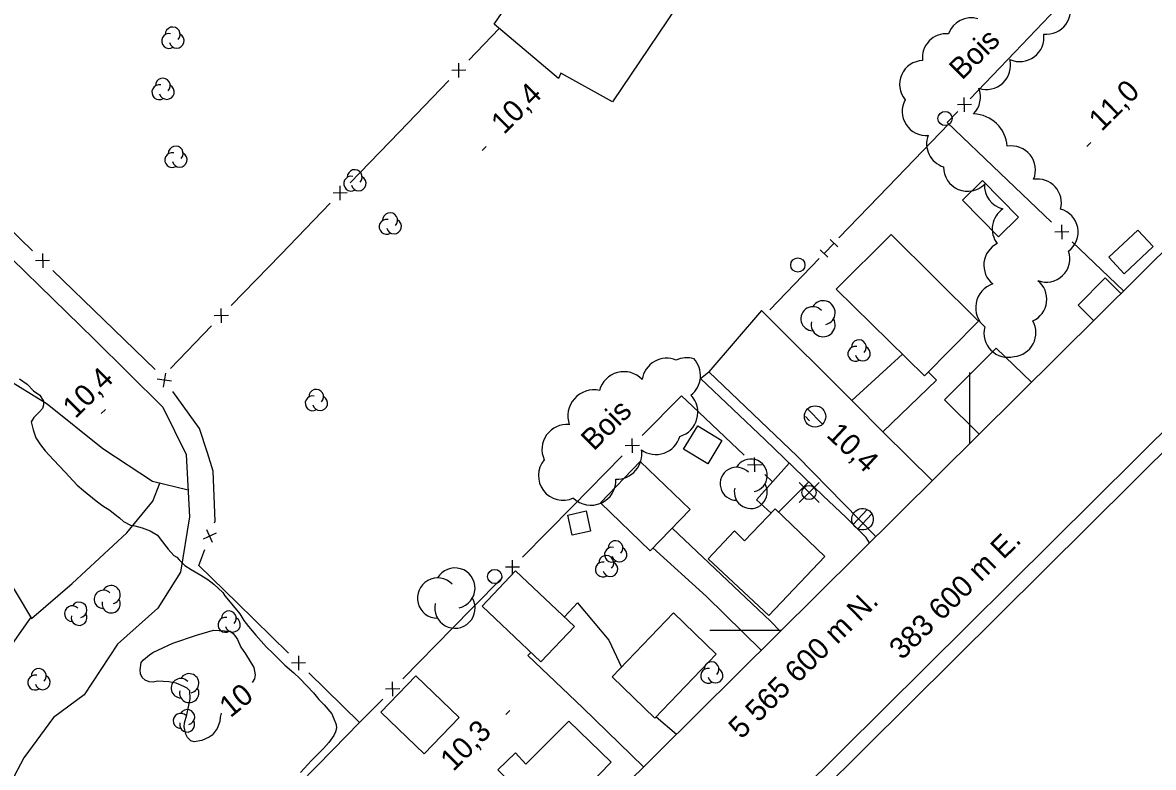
# Model space of a CAD drawing. Extents: x 381879 to 384696, y 5564785 to 5567594.
# Drawn here: x 383466.9 to 383625.9, y 5565580.8 to 5565685.5 of the extents above; entities that cross this region are included whole.
import ezdxf

# ---------------------------------------------------------------- set-up
doc = ezdxf.new("R2010")
doc.units = 0
for name, color, linetype in [('Niveau 1', 7, 'Continuous'), ('Niveau 19', 7, 'Continuous'), ('Niveau 21', 7, 'Continuous'), ('Niveau 22', 7, 'Continuous'), ('Niveau 3', 7, 'Continuous'), ('Niveau 31', 7, 'Continuous'), ('Niveau 36', 7, 'Continuous'), ('Niveau 37', 7, 'Continuous'), ('Niveau 44', 7, 'Continuous'), ('Niveau 60', 7, 'Continuous'), ('Niveau 61', 7, 'Continuous')]:
    doc.layers.add(name, color=color, linetype=linetype)

msp = doc.modelspace()

# ---------------------------------------------------------------- linework, layer by layer
at = {"layer": 'Niveau 1'}
for points in [[(383466.51, 5565635.38), (383467.55, 5565634.63), (383468.48, 5565633.73), (383469.36, 5565633.1), (383469.86, 5565632.24), (383469.85, 5565631.74), (383469.71, 5565631.21), (383469.32, 5565630.75), (383468.51, 5565629.97), (383468.13, 5565629.33)], [(383468.13, 5565629.33), (383468.39, 5565628.24), (383468.81, 5565627.1), (383469.42, 5565626.11), (383470.11, 5565625.29), (383471.26, 5565624.01), (383472.89, 5565622.28), (383474.62, 5565620.46), (383475.51, 5565619.68), (383477.25, 5565618.23), (383478.21, 5565617.53), (383479.19, 5565616.95), (383479.93, 5565616.3), (383480.55, 5565615.87)], [(383480.55, 5565615.87), (383481.1, 5565615.35), (383482.08, 5565614.83), (383482.68, 5565614.73), (383483.71, 5565614.46)], [(383483.71, 5565614.46), (383484.86, 5565614.03), (383485.89, 5565613.4), (383486.27, 5565612.92), (383487.38, 5565611.43), (383488.17, 5565610.57), (383488.62, 5565610.32), (383488.94, 5565609.93), (383489.75, 5565609.16), (383490.64, 5565608.58), (383492, 5565607.8), (383492.95, 5565607.17), (383493.79, 5565606.52), (383495.06, 5565605.36), (383495.35, 5565604.89), (383496.08, 5565603.98), (383497.46, 5565602.33), (383498.04, 5565601.43), (383498.7, 5565600.56), (383499.69, 5565599.37), (383501.22, 5565597.68), (383502.09, 5565596.84), (383503.77, 5565595.12), (383505.04, 5565594.07), (383505.89, 5565593.26), (383507.82, 5565591.24), (383508.55, 5565590.3), (383509.33, 5565589.54), (383510.38, 5565588.31), (383510.6, 5565587.82), (383510.98, 5565586.79), (383511.05, 5565586.26), (383510.93, 5565585.75), (383510.69, 5565585.25), (383509.98, 5565584.26), (383509.22, 5565583.43), (383507.55, 5565581.73), (383505.97, 5565580.06)], [(383494.85, 5565588.4), (383494.69, 5565587.81), (383494.64, 5565587.22), (383494.28, 5565586.23), (383493.55, 5565585.3), (383493.14, 5565585.01), (383492.1, 5565584.54), (383491.05, 5565584.34), (383490.56, 5565584.5), (383490.11, 5565584.98), (383489.88, 5565585.44), (383489.63, 5565586.47), (383489.67, 5565587.04), (383489.99, 5565588.14), (383490.5, 5565590.41), (383490.43, 5565591.52), (383490.06, 5565591.92), (383489.59, 5565592.15), (383488.51, 5565592.58), (383487.47, 5565592.81), (383485.88, 5565592.9), (383485.28, 5565592.74), (383484.72, 5565592.78), (383484.17, 5565593.01), (383483.73, 5565593.39), (383483.51, 5565593.91), (383483.43, 5565594.46), (383483.59, 5565595.51), (383483.92, 5565595.9), (383484.75, 5565596.59), (383485.24, 5565596.92), (383488.05, 5565598.21), (383491.37, 5565599.35), (383493.74, 5565600.06)], [(383493.74, 5565600.06), (383496.11, 5565599.91), (383496.54, 5565599.59), (383496.87, 5565599.18), (383497.11, 5565598.74), (383497.58, 5565597.68), (383498.25, 5565596.73), (383499.42, 5565594.8), (383499.62, 5565593.77), (383499.54, 5565593.21), (383499.21, 5565592.68)]]:
    msp.add_lwpolyline(points, dxfattribs=at)
at = {"layer": 'Niveau 19'}
for points in [[(383590.59, 5565638.86), (383583.47, 5565632.33)], [(383587.85, 5565627.95), (383595.36, 5565635.2), (383594.24, 5565636.35)], [(383572.13, 5565616.5), (383570.06, 5565618.4), (383574.69, 5565623.53)], [(383577.42, 5565620.91), (383573.19, 5565616.63)], [(383558.25, 5565614.42), (383572.06, 5565601.33), (383573.42, 5565599.9)], [(383570.73, 5565597.24), (383563.03, 5565604.79), (383555.53, 5565611.61)], [(383543.09, 5565601.92), (383544.93, 5565603.88), (383549.31, 5565598.63), (383551.11, 5565594.87)], [(383554.21, 5565580.85), (383545.69, 5565589.11), (383537.96, 5565596.48), (383538.39, 5565596.94)], [(383555.99, 5565587.89), (383558.84, 5565585.44)]]:
    msp.add_lwpolyline(points, dxfattribs=at)
at = {"layer": 'Niveau 21'}
for points in [[(383570.8, 5565645), (383563.4, 5565636.4)], [(383583.8, 5565632), (383570.8, 5565645)], [(383563.4, 5565636.4), (383575.8, 5565624.5), (383584.5, 5565615.63)], [(383588, 5565627.8), (383583.8, 5565632)], [(383594.79, 5565621.11), (383588, 5565627.8)], [(383584.5, 5565615.63), (383586.75, 5565613.32), (383586.83, 5565613.2)]]:
    msp.add_lwpolyline(points, dxfattribs=at)
at = {"layer": 'Niveau 22'}
for points in [[(383432.87, 5565681.38), (383445.4, 5565671.81), (383459.56, 5565657.93), (383476.98, 5565640.95), (383486.64, 5565631.42), (383489.93, 5565624.76), (383490.37, 5565616), (383489.12, 5565608.23), (383485.93, 5565603.13), (383480.27, 5565598.09), (383475.56, 5565590.97), (383471.25, 5565587.78), (383467.09, 5565582.08), (383463.38, 5565575.15), (383457.95, 5565567.15), (383452.1, 5565560.4)], [(383490.18, 5565619.74), (383485.2, 5565620.98), (383478.2, 5565625.54), (383470.36, 5565631.81), (383462.76, 5565636.5), (383457.88, 5565637.57), (383451.26, 5565637.52), (383444.23, 5565637.18), (383440.93, 5565637.83), (383437.52, 5565641.34), (383434.07, 5565644.68), (383431.07, 5565648.08), (383428.39, 5565650.53)], [(383448.88, 5565650.38), (383453.01, 5565641.29), (383454.55, 5565637.49), (383457.31, 5565629.3), (383459.22, 5565623.25), (383461.62, 5565615.14), (383464.03, 5565608.69), (383468.17, 5565601.71), (383473.89, 5565606.62), (383481.59, 5565613.72), (383485.21, 5565618.21), (383486.22, 5565620.73)], [(383571.3, 5565626.8), (383562.22, 5565635.44), (383563.4, 5565636.4)], [(383468.07, 5565601.87), (383462.91, 5565594.58), (383457.12, 5565589.9), (383451.05, 5565587.79), (383443.01, 5565588.08), (383430.04, 5565589.98), (383422.98, 5565588.9), (383415.99, 5565588.59), (383408.65, 5565589.69), (383401.52, 5565592.6), (383392.07, 5565595.81), (383387.19, 5565598.94), (383383.27, 5565602.8), (383383.59, 5565606.96), (383387.45, 5565614.77), (383390.7, 5565622.34), (383394.94, 5565626.52), (383401.17, 5565627.47), (383405.59, 5565627.54)], [(383585.5, 5565613.1), (383584.3, 5565614.3), (383582.7, 5565615.9), (383579.4, 5565619), (383571.3, 5565626.8)], [(383585.97, 5565612.35), (383585.5, 5565613.1)]]:
    msp.add_lwpolyline(points, dxfattribs=at)
at = {"layer": 'Niveau 3'}
for p, q in [((383616.52, 5565668.08), (383617.09, 5565668.65)), ((383531.5, 5565667.48), (383532.07, 5565668.05)), ((383477.99, 5565630.53), (383478.56, 5565631.1)), ((383576.96, 5565630.08), (383577.51, 5565629.51)), ((383534.83, 5565588.19), (383535.4, 5565588.76))]:
    msp.add_line(p, q, dxfattribs=at)
at = {"layer": 'Niveau 31'}
for points in [[(383566.57, 5565757.99), (383584.92, 5565740.02), (383582.71, 5565738.37), (383586.67, 5565732.57), (383576.21, 5565716.52), (383584.3, 5565708.91), (383573, 5565708.69), (383549.84, 5565674.36), (383542.58, 5565678.36), (383542.27, 5565677.63), (383533.19, 5565685.26), (383556.76, 5565719.68), (383553.87, 5565721.78), (383550.3, 5565722.93), (383549.09, 5565724.55), (383548.6, 5565726.82), (383549.17, 5565728.5), (383546.06, 5565728.9), (383514.31, 5565706.08), (383506.17, 5565714.76), (383507.16, 5565715.44), (383502.86, 5565722.11), (383538.25, 5565747.43)], [(383617.47, 5565643.6), (383615.28, 5565645.76), (383619.08, 5565649.6), (383621.3, 5565647.4)], [(383601.36, 5565627.62), (383596.52, 5565632.46), (383603.78, 5565639.72), (383608.72, 5565634.92)]]:
    msp.add_lwpolyline(points, dxfattribs=at)
for points in [[(383604.1, 5565655.34), (383599.02, 5565660.5), (383601.83, 5565663.27), (383606.91, 5565658.11)], [(383619.58, 5565652.49), (383623.68, 5565656.32), (383625.84, 5565654), (383621.74, 5565650.17)], [(383601.3, 5565643.5), (383593.7, 5565635.8), (383581.3, 5565648), (383589, 5565655.7)], [(383563.23, 5565623.42), (383559.83, 5565625.49), (383561.83, 5565628.79), (383565.23, 5565626.72)], [(383555.14, 5565611.2), (383548.14, 5565617.96), (383553.74, 5565623.76), (383560.74, 5565617)], [(383546.12, 5565616.82), (383546.76, 5565613.97), (383544.19, 5565613.39), (383543.55, 5565616.24)], [(383571.8, 5565602.1), (383563.3, 5565610.1), (383567, 5565614), (383568.4, 5565612.6), (383572.7, 5565617.1), (383579.7, 5565610.4)], [(383536.23, 5565608.42), (383544.5, 5565600.58), (383539.79, 5565595.61), (383531.52, 5565603.45)], [(383555.8, 5565587.7), (383549.8, 5565593.5), (383558.4, 5565602.5), (383564.4, 5565596.7)], [(383522.21, 5565593.62), (383528.28, 5565587.76), (383523.37, 5565582.67), (383517.3, 5565588.53)], [(383549.64, 5565581.48), (383541.36, 5565572.98), (383533.71, 5565580.42), (383536.19, 5565582.82), (383537.67, 5565581.19), (383543.69, 5565587.27)]]:
    msp.add_lwpolyline(points, close=True, dxfattribs=at)
at = {"layer": 'Niveau 36'}
for p, q in [((383579.38, 5565629.04), (383577.26, 5565631.16)), ((383578.89, 5565620.82), (383576.07, 5565618)), ((383578.89, 5565618), (383576.07, 5565620.82)), ((383585.62, 5565617.02), (383583.65, 5565614.89)), ((383584.34, 5565614.28), (383586.31, 5565616.41))]:
    msp.add_line(p, q, dxfattribs=at)
for centre, radius in [((383596.59, 5565672), 1), ((383575.89, 5565651.4), 1), ((383578.31, 5565630.1), 1.5), ((383577.47, 5565619.41), 1), ((383533.29, 5565607.6), 1)]:
    msp.add_circle(centre, radius, dxfattribs=at)
msp.add_ellipse((383584.99, 5565615.65), major_axis=(-1.34, 0.71), ratio=0.99999, dxfattribs=at)
at = {"layer": 'Niveau 37'}
for p, q in [((383528.26, 5565677.77), (383528.23, 5565679.77)), ((383529.24, 5565678.79), (383527.24, 5565678.75)), ((383600.31, 5565673.99), (383598.31, 5565673.94)), ((383599.33, 5565672.96), (383599.29, 5565674.97)), ((383511.57, 5565660.52), (383511.54, 5565662.52)), ((383512.56, 5565661.53), (383510.56, 5565661.5)), ((383613.99, 5565656.07), (383611.99, 5565656.02)), ((383612.97, 5565657.05), (383613.01, 5565655.05)), ((383580.44, 5565654.99), (383581.52, 5565653.95)), ((383469.72, 5565653.02), (383469.75, 5565651.02)), ((383579.05, 5565653.55), (383580.13, 5565652.51)), ((383470.73, 5565652.04), (383468.73, 5565652)), ((383494.89, 5565643.26), (383494.86, 5565645.27)), ((383495.87, 5565644.28), (383493.87, 5565644.25)), ((383487.84, 5565635.07), (383485.85, 5565635.36)), ((383486.99, 5565636.2), (383486.7, 5565634.22)), ((383553.62, 5565626), (383551.62, 5565625.98)), ((383552.63, 5565624.99), (383552.61, 5565626.99)), ((383569.84, 5565622.31), (383569.79, 5565624.31)), ((383568.81, 5565623.28), (383570.81, 5565623.34)), ((383494.12, 5565613.69), (383492.3, 5565612.85)), ((383493.63, 5565612.36), (383492.8, 5565614.18)), ((383535.79, 5565607.89), (383535.77, 5565609.89)), ((383536.78, 5565608.9), (383534.78, 5565608.89)), ((383505.7, 5565596.44), (383505.72, 5565594.44)), ((383506.71, 5565595.45), (383504.71, 5565595.43)), ((383518.95, 5565590.78), (383518.94, 5565592.79)), ((383519.95, 5565591.79), (383517.94, 5565591.78))]:
    msp.add_line(p, q, dxfattribs=at)
for points in [[(383606.37, 5565681.35), (383613.28, 5565688.57)], [(383529.63, 5565680.21), (383533.92, 5565684.64)], [(383600.1, 5565674.78), (383606.37, 5565681.35)], [(383519.9, 5565670.14), (383526.85, 5565677.33)], [(383596.89, 5565671.43), (383598.38, 5565672.99)], [(383588.61, 5565662.4), (383597.1, 5565671.23)], [(383604.31, 5565664.33), (383596.89, 5565671.43)], [(383512.95, 5565662.96), (383519.9, 5565670.14)], [(383611.54, 5565657.43), (383604.31, 5565664.33)], [(383581.67, 5565655.2), (383588.61, 5565662.4)], [(383468.3, 5565653.41), (383461.11, 5565660.37)], [(383503.21, 5565652.89), (383510.17, 5565660.08)], [(383579.59, 5565653.03), (383580.98, 5565654.47)], [(383621.67, 5565647.76), (383614.44, 5565654.67)], [(383496.26, 5565645.7), (383503.21, 5565652.89)], [(383571.96, 5565645.11), (383578.9, 5565652.31)], [(383478.36, 5565643.67), (383471.17, 5565650.63)], [(383485.54, 5565636.72), (383478.36, 5565643.67)], [(383487.71, 5565636.86), (383493.48, 5565642.83)], [(383492.9, 5565624.99), (383491.8, 5565628.4), (383488.02, 5565633.6)], [(383554.03, 5565627.41), (383559.55, 5565633.02), (383561.1, 5565631.56)], [(383561.1, 5565631.56), (383568.36, 5565624.68)], [(383493.91, 5565615.14), (383493.99, 5565615.36), (383493.73, 5565622.4), (383492.9, 5565624.99)], [(383544.2, 5565617.44), (383551.22, 5565624.56)], [(383571.27, 5565621.94), (383572.34, 5565620.92)], [(383537.18, 5565610.32), (383544.2, 5565617.44)], [(383497.13, 5565603.83), (383491.69, 5565609.16), (383492.52, 5565611.39)], [(383527.36, 5565600.34), (383530.16, 5565603.19), (383534.37, 5565607.47)], [(383504.28, 5565596.84), (383497.13, 5565603.83)], [(383520.35, 5565593.21), (383527.36, 5565600.34)], [(383514.29, 5565587.05), (383507.14, 5565594.04)], [(383510.53, 5565583.23), (383510.54, 5565583.24), (383514.29, 5565587.05), (383517.54, 5565590.36)], [(383503.53, 5565576.09), (383510.53, 5565583.23)]]:
    msp.add_lwpolyline(points, dxfattribs=at)
at = {"layer": 'Niveau 44'}
for centre, radius, start, end in [((383600.25, 5565682.79), 3.38, 73.4374, 160.3904), ((383607.08, 5565683.4), 3.4, 245.971, 8.0385), ((383599.75, 5565665.16), 3.38, 179.3414, 315.3281), ((383579.45, 5565644.69), 1.69, 282.2692, 149.7262), ((383578, 5565643.85), 1.69, 44.1153, 269.8039), ((383579.45, 5565643.01), 1.69, 166.9368, 29.6212), ((383547.23, 5565630.17), 3.67, 77.4821, 199.4732), ((383567.29, 5565620.64), 2.32, 44.1153, 269.8039), ((383569.28, 5565621.8), 2.32, 282.2692, 149.7262), ((383569.28, 5565619.48), 2.32, 166.9368, 29.6212), ((383527.69, 5565605.97), 2.83, 282.2692, 149.7262), ((383525.26, 5565604.56), 2.83, 44.1153, 269.8039), ((383478.27, 5565604.39), 1.28, 44.1153, 269.8039), ((383479.38, 5565605.04), 1.28, 282.2692, 149.7262), ((383473.92, 5565602.37), 1.1, 44.1153, 269.8039), ((383474.87, 5565602.91), 1.1, 282.2692, 149.7262), ((383479.38, 5565603.75), 1.28, 166.9368, 29.6212), ((383527.69, 5565603.15), 2.83, 166.9368, 29.6212), ((383474.87, 5565601.82), 1.1, 166.9368, 29.6212), ((383490.34, 5565592.58), 1.36, 282.2692, 149.7262), ((383489.16, 5565591.9), 1.36, 44.1153, 269.8039), ((383490.34, 5565591.22), 1.36, 166.9368, 29.6212), ((383489.15, 5565587.3), 1.06, 44.1153, 269.8039), ((383490.06, 5565587.83), 1.06, 282.2692, 149.7262), ((383490.06, 5565586.78), 1.06, 166.9368, 29.6212)]:
    msp.add_arc(centre, radius, start, end, dxfattribs=at)
for centre, major_axis, ratio, start_param, end_param in [((383610.85, 5565687.23), (1.94, 2.76), 0.999984, 3.634969, 5.750133), ((383488.02, 5565683.82), (0.911, -0.513), 0.999989, 6.029753, 9.968762), ((383487.53, 5565682.9), (0.911, -0.513), 0.999989, 1.89021, 5.776785), ((383488.58, 5565682.94), (0.911, -0.513), 0.999989, 3.903138, 7.873013), ((383596.77, 5565680.56), (-2.67, 2.06), 0.999465, 5.276924, 7.065286), ((383593.58, 5565676.79), (-1.11, -3.19), 0.999984, 3.521304, 5.733831), ((383602.38, 5565679.5), (-0.78, 3.33), 0.999983, 2.595477, 4.719195), ((383486.15, 5565675.7), (0.911, -0.513), 0.999989, 1.89021, 5.776785), ((383486.64, 5565676.62), (0.911, -0.513), 0.999989, 6.029753, 9.968762), ((383487.2, 5565675.74), (0.911, -0.513), 0.999989, 3.903138, 7.873013), ((383598.18, 5565675.01), (1.64, -2.95), 0.999838, 0.291153, 1.440401), ((383593.93, 5565673), (2.02, -2.71), 0.999984, 3.565314, 5.731896), ((383600.41, 5565667.73), (2.06, 4.48), 0.999868, 5.218139, 6.677375), ((383597.37, 5565668.43), (1.83, -2.84), 0.999984, 3.77415, 5.410757), ((383487.96, 5565666.16), (0.911, -0.513), 0.999989, 1.89021, 5.776785), ((383488.45, 5565667.08), (0.911, -0.513), 0.999989, 6.029753, 9.968762), ((383489.01, 5565666.2), (0.911, -0.513), 0.999989, 3.903138, 7.873013), ((383605.89, 5565664.75), (2.86, 1.84), 0.999587, 5.322077, 7.448095), ((383513.12, 5565662.84), (0.911, -0.513), 0.999989, 1.89021, 5.776785), ((383513.61, 5565663.76), (0.911, -0.513), 0.999989, 6.029753, 9.968762), ((383514.17, 5565662.88), (0.911, -0.513), 0.999989, 3.903138, 7.873013), ((383605.5, 5565662.56), (-2.82, -1.85), 0.99881, 5.628376, 7.04187), ((383609.57, 5565660.13), (-2.05, 2.67), 0.999427, 3.798923, 5.790213), ((383606.59, 5565656.48), (-2.92, 1.7), 0.999327, 5.827791, 7.471164), ((383611.93, 5565656.03), (3.12, 1.25), 0.996268, 4.975867, 7.202958), ((383518.09, 5565656.78), (0.911, -0.513), 0.999989, 1.89021, 5.776785), ((383518.58, 5565657.7), (0.911, -0.513), 0.999989, 6.029753, 9.968762), ((383519.14, 5565656.82), (0.911, -0.513), 0.999989, 3.903138, 7.873013), ((383605.41, 5565651.38), (-0.62, -3.32), 0.999984, 3.784492, 5.791057), ((383610.77, 5565652.34), (2.08, -2.65), 0.989162, 5.263573, 7.503449), ((383604.42, 5565645.41), (-3.39, 0.98), 0.999616, 5.317006, 7.445337), ((383607.51, 5565646.58), (0.63, 3.31), 0.999602, 3.767805, 5.790023), ((383605.99, 5565641.89), (2.21, 2.55), 0.999856, 3.946187, 5.935495), ((383605.42, 5565641.8), (2.44, -2.32), 0.999426, 3.635982, 5.734091), ((383583.97, 5565638.92), (0.911, -0.513), 0.999989, 1.89021, 5.776785), ((383584.46, 5565639.84), (0.911, -0.513), 0.999989, 6.029753, 9.968762), ((383557.47, 5565634.77), (0.04, 3.52), 0.995999, 5.902427, 7.710949), ((383560.28, 5565634.84), (1.35, 3.25), 0.995999, 0.111582, 0.827393), ((383585.02, 5565638.96), (0.911, -0.513), 0.999989, 3.903138, 7.873013), ((383558.69, 5565635.85), (-0.26, 3.51), 0.999635, 3.735971, 5.385593), ((383551.44, 5565632.87), (-2.49, -2.5), 0.999995, 3.116058, 5.244338), ((383508.19, 5565632.87), (0.911, -0.513), 0.999989, 6.029753, 9.968762), ((383507.7, 5565631.95), (0.911, -0.513), 0.999989, 1.89021, 5.776785), ((383508.75, 5565631.99), (0.911, -0.513), 0.999989, 3.903138, 7.873013), ((383558.32, 5565630.67), (2.97, 1.89), 0.998797, 4.430456, 6.475089), ((383543.44, 5565625.46), (-1.94, -2.93), 0.999476, 3.632868, 5.719646), ((383555.94, 5565628.27), (0.84, 3.41), 0.998972, 2.762124, 4.671177), ((383550.44, 5565624.8), (2.35, 2.61), 0.999288, 3.840331, 5.622401), ((383542.93, 5565621.82), (-2.57, -2.4), 0.989157, 4.84379, 7.525283), ((383546.81, 5565621.14), (2.93, -1.94), 0.998997, 4.5204, 6.911452), ((383549.77, 5565610.67), (0.911, -0.513), 0.999989, 1.89021, 5.776785), ((383550.26, 5565611.59), (0.911, -0.513), 0.999989, 6.029753, 9.968762), ((383550.82, 5565610.71), (0.911, -0.513), 0.999989, 3.903138, 7.873013), ((383548.97, 5565609.51), (0.911, -0.513), 0.999989, 6.029753, 9.968762), ((383548.48, 5565608.59), (0.911, -0.513), 0.999989, 1.89021, 5.776785), ((383549.53, 5565608.63), (0.911, -0.513), 0.999989, 3.903138, 7.873013), ((383495.43, 5565600.79), (0.911, -0.513), 0.999989, 1.89021, 5.776785), ((383495.92, 5565601.71), (0.911, -0.513), 0.999989, 6.029753, 9.968762), ((383496.48, 5565600.83), (0.911, -0.513), 0.999989, 3.903138, 7.873013), ((383563.76, 5565594.56), (0.911, -0.513), 0.999989, 6.029753, 9.968762), ((383469.2, 5565593.61), (0.911, -0.513), 0.999989, 6.029753, 9.968762), ((383563.27, 5565593.64), (0.911, -0.513), 0.999989, 1.89021, 5.776785), ((383564.32, 5565593.68), (0.911, -0.513), 0.999989, 3.903138, 7.873013), ((383468.71, 5565592.69), (0.911, -0.513), 0.999989, 1.89021, 5.776785), ((383469.76, 5565592.73), (0.911, -0.513), 0.999989, 3.903138, 7.873013)]:
    msp.add_ellipse(centre, major_axis=major_axis, ratio=ratio, start_param=start_param, end_param=end_param, dxfattribs=at)
at = {"layer": 'Niveau 60'}
msp.add_lwpolyline([(382780.54, 5564785.16), (381879.11, 5565693.82), (383794.51, 5567593.97), (384695.95, 5566685.3), (382780.55, 5564785.15)], dxfattribs=at)
for points in [[(381881.93, 5565693.86), (383794.53, 5567591.15), (384693.12, 5566685.31), (382780.52, 5564788.02)], [(383653.8, 5566971.92), (383426.67, 5567200.87), (383197.47, 5566973.49), (381907.4, 5565693.71), (382780.65, 5564813.45), (384299.92, 5566320.61)]]:
    msp.add_lwpolyline(points, close=True, dxfattribs=at)
at = {"layer": 'Niveau 61'}
for points in [[(383600, 5565636.27), (383600, 5565626.27)], [(383573.52, 5565600), (383563.52, 5565600)]]:
    msp.add_lwpolyline(points, dxfattribs=at)

# ---------------------------------------------------------------- texts
at = {"layer": 'Niveau 1'}
msp.add_text('10', height=3, rotation=39.2057, dxfattribs=at).set_placement((383496.13, 5565587.65))
at = {"layer": 'Niveau 3'}
for s, rotation, p in [('10,4 ', 44.7717, (383534.58, 5565669.67)), ('11,0 ', 44.7717, (383618.59, 5565670.08)), ('10,4 ', 44.7717, (383474.36, 5565629.69)), ('10,4 ', 316.8906, (383579.78, 5565627.35)), ('10,3 ', 44.7717, (383527.45, 5565580.08))]:
    msp.add_text(s, height=3, rotation=rotation, dxfattribs=at).set_placement(p)
at = {"layer": 'Niveau 44'}
for p in [(383598.96, 5565677.29), (383547.22, 5565625.15)]:
    msp.add_text('Bois', height=3, rotation=44.7707, dxfattribs=at).set_placement(p)
at = {"layer": 'Niveau 61'}
for s, p in [('383 600 m E.', (383590.53, 5565595.75)), ('5 565 600 m N.', (383567.95, 5565584.62))]:
    msp.add_text(s, height=3, rotation=44.7717, dxfattribs=at).set_placement(p)

doc.saveas('drawing.dxf')
